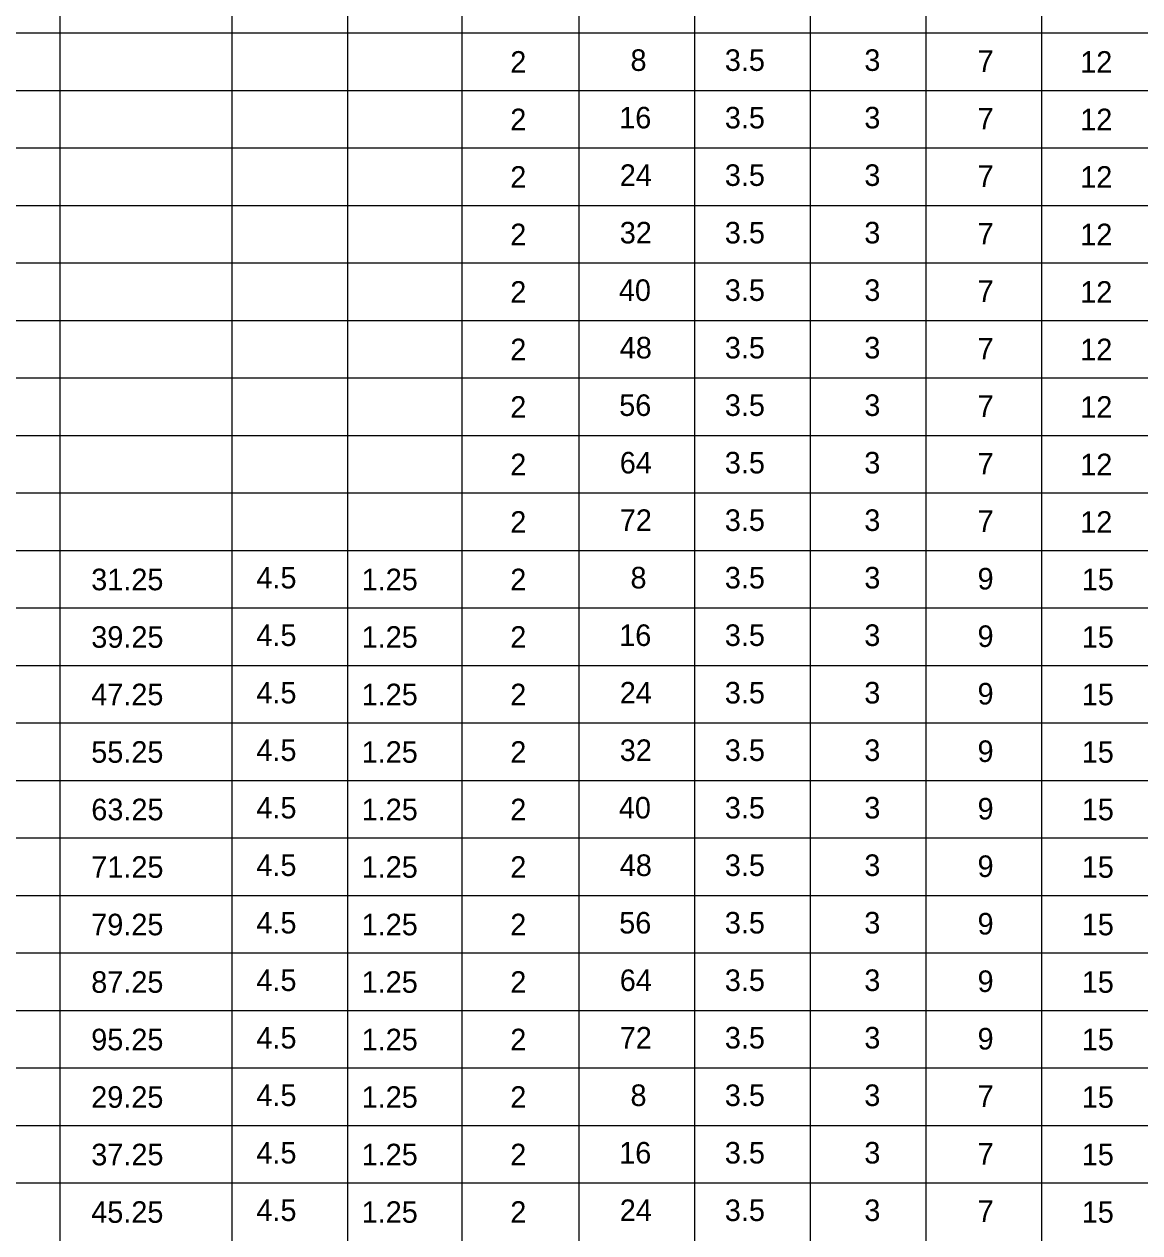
# Model space of a CAD drawing. Extents: x 635698 to 639877, y 296617 to 300175.
# Drawn here: x 638959 to 639114.2, y 298558.4 to 298726.5 of the extents above; entities that cross this region are included whole.
import ezdxf

# ---------------------------------------------------------------- set-up
doc = ezdxf.new("R2010")
doc.units = 0
doc.layers.add('2', color=7, linetype='Continuous')

msp = doc.modelspace()

# ---------------------------------------------------------------- linework, layer by layer
at = {"layer": '2'}
for p, q in [((638964.02, 298814.79), (638964.02, 298581.29)), ((638987.91, 298814.79), (638987.91, 298581.29)), ((639100.52, 298814.79), (639100.52, 298581.29)), ((639004, 298805.29), (639004, 298581.29)), ((639019.92, 298805.29), (639019.92, 298581.29)), ((639036.17, 298805.29), (639036.17, 298581.29)), ((639052.26, 298805.29), (639052.26, 298581.29)), ((639068.35, 298805.29), (639068.35, 298581.29)), ((639084.43, 298805.29), (639084.43, 298581.29)), ((639405.11, 298725.29), (638853.27, 298725.29)), ((639405.11, 298725.29), (638853.27, 298725.29)), ((639036.17, 298725.29), (639036.17, 298653.29)), ((639052.26, 298725.29), (639052.26, 298653.29)), ((639405.11, 298717.29), (638853.27, 298717.29)), ((639405.11, 298709.29), (638853.27, 298709.29)), ((639405.11, 298701.29), (638853.27, 298701.29)), ((639405.11, 298693.29), (638853.27, 298693.29)), ((639405.11, 298685.29), (638853.27, 298685.29)), ((639405.11, 298677.29), (638853.27, 298677.29)), ((639405.11, 298669.29), (638853.27, 298669.29)), ((639405.11, 298661.29), (638853.27, 298661.29)), ((639405.11, 298653.29), (638853.27, 298653.29)), ((639405.11, 298645.29), (638853.27, 298645.29)), ((639405.11, 298637.29), (638853.27, 298637.29)), ((639405.11, 298629.29), (638853.27, 298629.29)), ((639405.11, 298621.29), (638853.27, 298621.29)), ((639405.11, 298613.29), (638853.27, 298613.29)), ((639405.11, 298605.29), (638853.27, 298605.29)), ((639405.11, 298597.29), (638853.27, 298597.29)), ((639405.11, 298589.29), (638853.27, 298589.29)), ((639405.11, 298581.29), (638853.27, 298581.29)), ((639405.11, 298581.29), (638853.27, 298581.29)), ((638964.02, 298581.29), (638964.02, 298509.29)), ((638987.91, 298581.29), (638987.91, 298509.29)), ((639004, 298581.29), (639004, 298509.29)), ((639019.92, 298581.29), (639019.92, 298509.29)), ((639036.17, 298581.29), (639036.17, 298509.29)), ((639052.26, 298581.29), (639052.26, 298509.29)), ((639068.35, 298581.29), (639068.35, 298509.29)), ((639084.43, 298581.29), (639084.43, 298509.29)), ((639100.52, 298581.29), (639100.52, 298509.29)), ((639405.11, 298573.29), (638853.27, 298573.29)), ((639405.11, 298565.29), (638853.27, 298565.29))]:
    msp.add_line(p, q, dxfattribs=at)

# ---------------------------------------------------------------- texts
for s, p in [('2', (639026.65, 298719.79)), ('8', (639043.37, 298720.04)), ('3.5', (639056.49, 298720.04)), ('3', (639075.89, 298720.04)), ('7', (639091.65, 298719.9)), ('12 ', (639105.92, 298719.79)), ('2', (639026.65, 298711.79)), ('16', (639041.8, 298712.04)), ('3.5', (639056.49, 298712.04)), ('3', (639075.89, 298712.04)), ('7', (639091.65, 298711.9)), ('12 ', (639105.92, 298711.79)), ('24', (639041.88, 298704.04)), ('3.5', (639056.49, 298704.04)), ('3', (639075.89, 298704.04)), ('2', (639026.65, 298703.79)), ('7', (639091.65, 298703.9)), ('12 ', (639105.92, 298703.79)), ('2', (639026.65, 298695.79)), ('32', (639041.88, 298696.04)), ('3.5', (639056.49, 298696.04)), ('3', (639075.89, 298696.04)), ('7', (639091.65, 298695.9)), ('12 ', (639105.92, 298695.79)), ('2', (639026.65, 298687.79)), ('40', (639041.75, 298688.04)), ('3.5', (639056.49, 298688.04)), ('3', (639075.89, 298688.04)), ('7', (639091.65, 298687.9)), ('12 ', (639105.92, 298687.79)), ('2', (639026.65, 298679.79)), ('48', (639041.88, 298680.04)), ('3.5', (639056.49, 298680.04)), ('3', (639075.89, 298680.04)), ('7', (639091.65, 298679.9)), ('12 ', (639105.92, 298679.79)), ('56', (639041.8, 298672.04)), ('3.5', (639056.49, 298672.04)), ('3', (639075.89, 298672.04)), ('2', (639026.65, 298671.79)), ('7', (639091.65, 298671.9)), ('12 ', (639105.92, 298671.79)), ('2', (639026.65, 298663.79)), ('64', (639041.88, 298664.04)), ('3.5', (639056.49, 298664.04)), ('3', (639075.89, 298664.04)), ('7', (639091.65, 298663.9)), ('12 ', (639105.92, 298663.79)), ('2', (639026.65, 298655.79)), ('72', (639041.88, 298656.04)), ('3.5', (639056.49, 298656.04)), ('3', (639075.89, 298656.04)), ('7', (639091.65, 298655.9)), ('12 ', (639105.92, 298655.79)), ('31.25', (638968.37, 298647.79)), ('4.5', (638991.34, 298648.04)), ('1.25', (639005.98, 298647.79)), ('2', (639026.65, 298647.79)), ('8', (639043.37, 298648.04)), ('3.5', (639056.49, 298648.04)), ('3', (639075.89, 298648.04)), ('9', (639091.64, 298647.9)), ('15', (639106.13, 298647.79)), ('39.25', (638968.38, 298639.79)), ('4.5', (638991.34, 298640.04)), ('1.25', (639005.98, 298639.79)), ('2', (639026.65, 298639.79)), ('16', (639041.8, 298640.04)), ('3.5', (639056.49, 298640.04)), ('3', (639075.89, 298640.04)), ('9', (639091.64, 298639.9)), ('15', (639106.13, 298639.79)), ('47.25', (638968.37, 298631.79)), ('4.5', (638991.34, 298632.04)), ('1.25', (639005.98, 298631.79)), ('2', (639026.65, 298631.79)), ('24', (639041.88, 298632.04)), ('3.5', (639056.49, 298632.04)), ('3', (639075.89, 298632.04)), ('9', (639091.64, 298631.9)), ('15', (639106.13, 298631.79)), ('55.25', (638968.37, 298623.79)), ('4.5', (638991.34, 298624.04)), ('1.25', (639005.98, 298623.79)), ('2', (639026.65, 298623.79)), ('32', (639041.88, 298624.04)), ('3.5', (639056.49, 298624.04)), ('3', (639075.89, 298624.04)), ('9', (639091.64, 298623.9)), ('15', (639106.13, 298623.79)), ('63.25', (638968.38, 298615.79)), ('4.5', (638991.34, 298616.04)), ('1.25', (639005.98, 298615.79)), ('2', (639026.65, 298615.79)), ('40', (639041.75, 298616.04)), ('3.5', (639056.49, 298616.04)), ('3', (639075.89, 298616.04)), ('9', (639091.64, 298615.9)), ('15', (639106.13, 298615.79)), ('71.25', (638968.38, 298607.79)), ('4.5', (638991.34, 298608.04)), ('1.25', (639005.98, 298607.79)), ('2', (639026.65, 298607.79)), ('48', (639041.88, 298608.04)), ('3.5', (639056.49, 298608.04)), ('3', (639075.89, 298608.04)), ('9', (639091.64, 298607.9)), ('15', (639106.13, 298607.79)), ('79.25', (638968.37, 298599.79)), ('4.5', (638991.34, 298600.04)), ('1.25', (639005.98, 298599.79)), ('2', (639026.65, 298599.79)), ('56', (639041.8, 298600.04)), ('3.5', (639056.49, 298600.04)), ('3', (639075.89, 298600.04)), ('9', (639091.64, 298599.9)), ('15', (639106.13, 298599.79)), ('87.25', (638968.37, 298591.79)), ('4.5', (638991.34, 298592.04)), ('1.25', (639005.98, 298591.79)), ('2', (639026.65, 298591.79)), ('64', (639041.88, 298592.04)), ('3.5', (639056.49, 298592.04)), ('3', (639075.89, 298592.04)), ('9', (639091.64, 298591.9)), ('15', (639106.13, 298591.79)), ('95.25', (638968.37, 298583.79)), ('4.5', (638991.34, 298584.04)), ('1.25', (639005.98, 298583.79)), ('2', (639026.65, 298583.79)), ('72', (639041.88, 298584.04)), ('3.5', (639056.49, 298584.04)), ('3', (639075.89, 298584.04)), ('9', (639091.64, 298583.9)), ('15', (639106.13, 298583.79)), ('29.25', (638968.37, 298575.79)), ('4.5', (638991.34, 298576.04)), ('1.25', (639005.98, 298575.79)), ('2', (639026.65, 298575.79)), ('8', (639043.37, 298576.04)), ('3.5', (639056.49, 298576.04)), ('3', (639075.89, 298576.04)), ('7', (639091.65, 298575.9)), ('15', (639106.13, 298575.79)), ('37.25', (638968.38, 298567.79)), ('4.5', (638991.34, 298568.04)), ('1.25', (639005.98, 298567.79)), ('2', (639026.65, 298567.79)), ('16', (639041.8, 298568.04)), ('3.5', (639056.49, 298568.04)), ('3', (639075.89, 298568.04)), ('7', (639091.65, 298567.9)), ('15', (639106.13, 298567.79)), ('45.25', (638968.37, 298559.79)), ('4.5', (638991.34, 298560.04)), ('1.25', (639005.98, 298559.79)), ('2', (639026.65, 298559.79)), ('24', (639041.88, 298560.04)), ('3.5', (639056.49, 298560.04)), ('3', (639075.89, 298560.04)), ('7', (639091.65, 298559.9)), ('15', (639106.13, 298559.79))]:
    msp.add_text(s, height=3, dxfattribs=at).set_placement(p)

doc.saveas('drawing.dxf')
